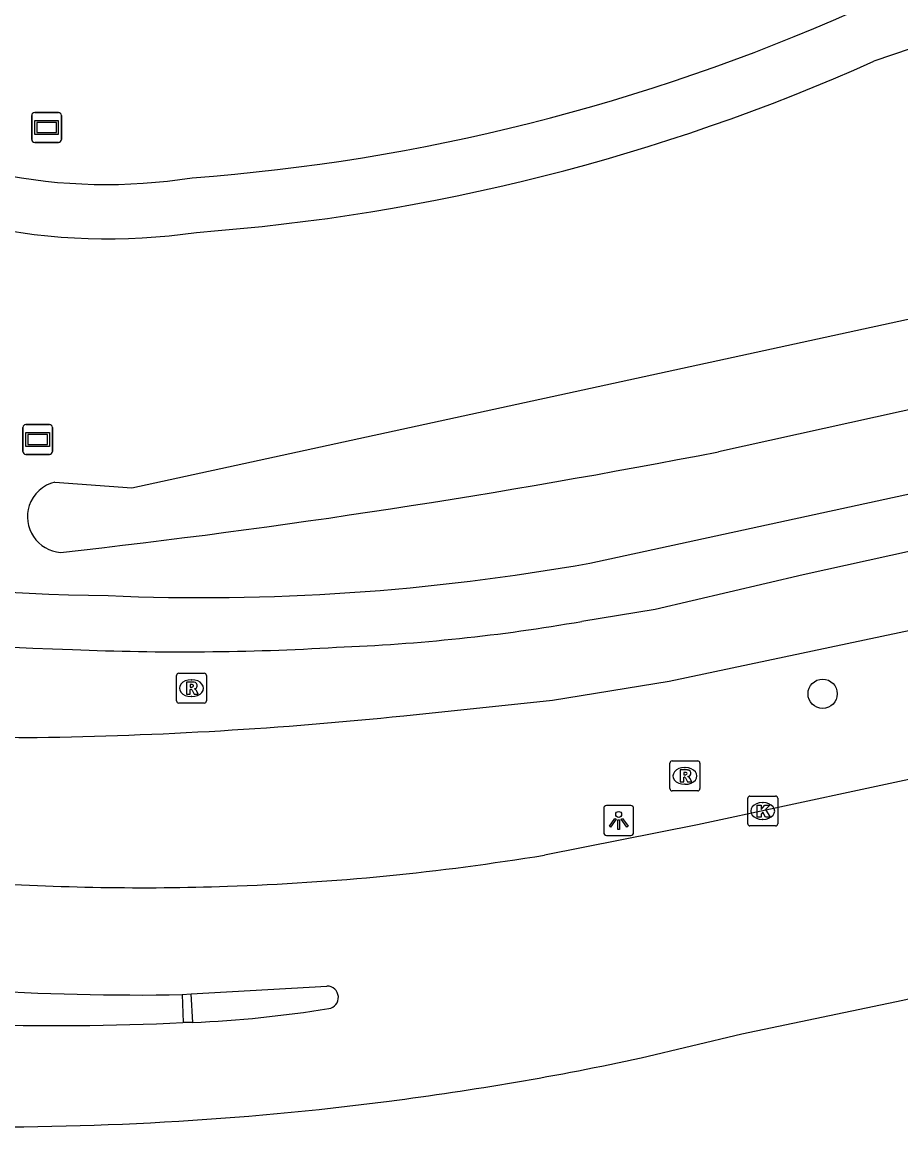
# Model space of a CAD drawing. Extents: x 159053 to 160041, y 380450 to 381422.
# Drawn here: x 159202.47 to 159231.84, y 380740.91 to 380777.85 of the extents above; entities that cross this region are included whole.
import ezdxf

# ---------------------------------------------------------------- set-up
doc = ezdxf.new("R2010")
doc.units = 0
for name, color, linetype in [('IMGEO_Boom', 7, 'Continuous'), ('IMGEO_Fietspad_gesloten', 7, 'Continuous'), ('IMGEO_Kolk', 7, 'Continuous'), ('IMGEO_Lichtpunt', 7, 'Continuous'), ('IMGEO_Rijbaan_lokaal_gesloten', 7, 'Continuous'), ('IMGEO_Rioolput', 7, 'Continuous'), ('IMGEO_Verkeerseiland_gesloten', 7, 'Continuous'), ('IMGEO_Verkeerseiland_open', 7, 'Continuous'), ('IMGEO_Verklikker', 7, 'Continuous'), ('IMGEO_Voetpad_open', 7, 'Continuous'), ('IMGEO_Waterloop', 7, 'Continuous')]:
    doc.layers.add(name, color=color, linetype=linetype)

msp = doc.modelspace()

# ---------------------------------------------------------------- linework, layer by layer
at = {"layer": 'IMGEO_Boom'}
msp.add_circle((159229.229, 380755.391), 0.489, dxfattribs=at)
at = {"layer": 'IMGEO_Fietspad_gesloten'}
for points in [[(159215.224, 380754.658), (159220.197, 380755.183), (159224.095, 380755.817), (159236.577, 380758.45), (159250.976, 380761.561), (159257.264, 380763.056), (159263.863, 380764.398)], [(159240.86, 380762.077), (159228.577, 380759.365), (159223.632, 380758.213), (159221.177, 380757.811)], [(159201.308, 380753.991), (159201.833, 380753.957), (159202.358, 380753.926), (159202.966, 380753.933)]]:
    msp.add_lwpolyline(points, dxfattribs=at)
for centre, radius, start, end in [((159206.036, 380831.934), 75.087, 252.29973, 268.56367), ((159210.616, 380818.702), 61.8, 272.18623, 279.83906), ((159207.81, 380844.457), 87.663, 267.61001, 273.37737), ((159201.019, 380890.833), 136.914, 270.81461, 275.95503)]:
    msp.add_arc(centre, radius, start, end, dxfattribs=at)
at = {"layer": 'IMGEO_Kolk'}
for p, q in [((159226.724, 380751.046), (159226.724, 380751.898)), ((159226.799, 380751.972), (159227.651, 380751.972)), ((159227.212, 380751.752), (159227.237, 380751.752)), ((159227.725, 380751.898), (159227.725, 380751.046)), ((159227.651, 380750.972), (159226.799, 380750.972)), ((159227.235, 380751.192), (159227.21, 380751.192))]:
    msp.add_line(p, q, dxfattribs=at)
for points in [[(159226.724, 380751.046), (159226.724, 380751.898)], [(159226.799, 380751.972), (159227.651, 380751.972)], [(159227.045, 380751.672), (159227.168, 380751.672), (159227.168, 380751.521), (159227.298, 380751.672), (159227.462, 380751.672), (159227.316, 380751.521), (159227.469, 380751.272), (159227.317, 380751.272), (159227.232, 380751.436), (159227.168, 380751.369), (159227.168, 380751.272), (159227.045, 380751.272), (159227.045, 380751.672)], [(159227.725, 380751.898), (159227.725, 380751.046)], [(159227.651, 380750.972), (159226.799, 380750.972)]]:
    msp.add_lwpolyline(points, dxfattribs=at)
for centre, start, end in [((159226.801, 380751.896), 91.552, 178.448), ((159226.801, 380751.896), 91.552, 178.448), ((159227.649, 380751.896), 1.552, 88.448), ((159227.649, 380751.896), 1.552, 88.448), ((159226.801, 380751.048), 181.552, 268.448), ((159226.801, 380751.048), 181.552, 268.448), ((159227.649, 380751.048), 271.552, 358.448), ((159227.649, 380751.048), 271.552, 358.448)]:
    msp.add_arc(centre, 0.0765, start, end, dxfattribs=at)
for centre, major_axis, ratio, start_param, end_param in [((159227.211, 380751.472), (-0.387, 0.002), 0.722429, 4.712389, 7.853982), ((159227.236, 380751.472), (-0.39, 0.002), 0.717154, 1.570796, 4.712389)]:
    msp.add_ellipse(centre, major_axis=major_axis, ratio=ratio, start_param=start_param, end_param=end_param, dxfattribs=at)
at = {"layer": 'IMGEO_Lichtpunt'}
for p, q in [((159221.911, 380751.56), (159221.911, 380750.753)), ((159221.911, 380751.56), (159221.911, 380750.753)), ((159222.813, 380751.655), (159222.005, 380751.655)), ((159222.813, 380751.655), (159222.005, 380751.655)), ((159222.907, 380750.753), (159222.907, 380751.56)), ((159222.907, 380750.753), (159222.907, 380751.56)), ((159222.005, 380750.659), (159222.813, 380750.659)), ((159222.005, 380750.659), (159222.813, 380750.659))]:
    msp.add_line(p, q, dxfattribs=at)
for points in [[(159222.285, 380751.224), (159222.324, 380751.196), (159222.136, 380750.934), (159222.098, 380750.961), (159222.285, 380751.224)], [(159222.387, 380751.176), (159222.434, 380751.176), (159222.434, 380750.854), (159222.387, 380750.854), (159222.387, 380751.176)], [(159222.497, 380751.196), (159222.535, 380751.223), (159222.722, 380750.961), (159222.683, 380750.933), (159222.497, 380751.196)]]:
    msp.add_lwpolyline(points, dxfattribs=at)
msp.add_circle((159222.41, 380751.358), 0.0994, dxfattribs=at)
for centre, start, end in [((159222.005, 380751.56), 90, 180), ((159222.005, 380751.56), 90, 180), ((159222.813, 380751.56), 0, 90), ((159222.813, 380751.56), 0, 90), ((159222.005, 380750.753), 180, 270), ((159222.005, 380750.753), 180, 270), ((159222.813, 380750.753), 270, 0), ((159222.813, 380750.753), 270, 360)]:
    msp.add_arc(centre, 0.0946, start, end, dxfattribs=at)
at = {"layer": 'IMGEO_Rijbaan_lokaal_gesloten'}
for points in [[(159265.764, 380759.746), (159225.045, 380751.009), (159219.931, 380750)], [(159223.158, 380743.217), (159226.529, 380744.028), (159231.908, 380745.154), (159233.625, 380745.533), (159241.475, 380747.19)], [(159208.119, 380745.363), (159212.656, 380745.618)], [(159207.822, 380745.334), (159208.119, 380745.363)], [(159208.17, 380744.402), (159207.846, 380744.399)]]:
    msp.add_lwpolyline(points, dxfattribs=at)
for centre, radius, start, end in [((159206.641, 380830.841), 81.927, 271.8801, 279.33558), ((159206.45, 380829.61), 80.702, 266.03294, 272.04429), ((159206.371, 380830.589), 85.268, 261.52841, 270.97534), ((159212.662, 380745.24), 0.378, 278.5887, 90.8502), ((159203.555, 380835.185), 90.887, 263.71459, 272.70584), ((159206.473, 380783.47), 39.104, 272.4867, 279.1889), ((159201.672, 380843.268), 102.332, 277.33343, 282.12022), ((159201.385, 380844.738), 103.827, 269.06897, 277.38693)]:
    msp.add_arc(centre, radius, start, end, dxfattribs=at)
at = {"layer": 'IMGEO_Rioolput'}
for p, q in [((159207.628, 380755.152), (159207.628, 380756.004)), ((159207.703, 380756.078), (159208.555, 380756.078)), ((159208.116, 380755.858), (159208.141, 380755.858)), ((159208.629, 380756.004), (159208.629, 380755.152)), ((159208.555, 380755.078), (159207.703, 380755.078)), ((159208.139, 380755.298), (159208.114, 380755.298)), ((159224.199, 380753.146), (159225.051, 380753.146)), ((159224.124, 380752.22), (159224.124, 380753.072)), ((159224.612, 380752.926), (159224.637, 380752.926)), ((159225.125, 380753.072), (159225.125, 380752.22)), ((159225.051, 380752.146), (159224.199, 380752.146)), ((159224.635, 380752.366), (159224.61, 380752.366))]:
    msp.add_line(p, q, dxfattribs=at)
for points in [[(159207.628, 380755.152), (159207.628, 380756.004)], [(159207.703, 380756.078), (159208.555, 380756.078)], [(159208.217, 380755.776), (159207.965, 380755.778), (159207.965, 380755.378)], [(159208.629, 380756.004), (159208.629, 380755.152)], [(159207.965, 380755.378), (159208.089, 380755.378), (159208.089, 380755.54), (159208.1, 380755.54)], [(159208.143, 380755.697), (159208.089, 380755.697), (159208.089, 380755.616)], [(159208.089, 380755.616), (159208.141, 380755.616)], [(159208.147, 380755.511), (159208.218, 380755.378), (159208.358, 380755.378), (159208.293, 380755.504)], [(159208.555, 380755.078), (159207.703, 380755.078)], [(159224.199, 380753.146), (159225.051, 380753.146)], [(159224.124, 380752.22), (159224.124, 380753.072)], [(159224.713, 380752.844), (159224.461, 380752.846), (159224.461, 380752.446)], [(159225.125, 380753.072), (159225.125, 380752.22)], [(159224.461, 380752.446), (159224.585, 380752.446), (159224.585, 380752.608), (159224.596, 380752.608)], [(159224.639, 380752.765), (159224.585, 380752.765), (159224.585, 380752.684)], [(159224.585, 380752.684), (159224.637, 380752.684)], [(159224.643, 380752.579), (159224.714, 380752.446), (159224.854, 380752.446), (159224.789, 380752.572)], [(159225.051, 380752.146), (159224.199, 380752.146)]]:
    msp.add_lwpolyline(points, dxfattribs=at)
for centre, radius, start, end in [((159207.705, 380756.002), 0.0765, 91.552, 178.448), ((159207.705, 380756.002), 0.0765, 91.552, 178.448), ((159208.216, 380755.666), 0.109, 350.3612, 89.416), ((159208.553, 380756.002), 0.0765, 1.552, 88.448), ((159208.553, 380756.002), 0.0765, 1.552, 88.448), ((159208.099, 380755.487), 0.0533, 26.0293, 88.6989), ((159208.125, 380755.805), 0.19, 274.7715, 282.9687), ((159208.149, 380755.601), 0.0964, 77.0061, 93.1865), ((159208.163, 380755.658), 0.0378, 276.6634, 79.6772), ((159208.214, 380755.666), 0.112, 277.5842, 350.9817), ((159208.198, 380755.451), 0.108, 29.5134, 73.7905), ((159207.705, 380755.154), 0.0765, 181.552, 268.448), ((159207.705, 380755.154), 0.0765, 181.552, 268.448), ((159208.553, 380755.154), 0.0765, 271.552, 358.448), ((159208.553, 380755.154), 0.0765, 271.552, 358.448), ((159224.201, 380753.07), 0.0765, 91.552, 178.448), ((159224.201, 380753.07), 0.0765, 91.552, 178.448), ((159225.049, 380753.07), 0.0765, 1.552, 88.448), ((159225.049, 380753.07), 0.0765, 1.552, 88.448), ((159224.712, 380752.734), 0.109, 350.3612, 89.416), ((159224.595, 380752.555), 0.0533, 26.0293, 88.6989), ((159224.621, 380752.873), 0.19, 274.7715, 282.9687), ((159224.645, 380752.669), 0.0964, 77.0061, 93.1865), ((159224.659, 380752.726), 0.0378, 276.6634, 79.6772), ((159224.71, 380752.734), 0.112, 277.5842, 350.9817), ((159224.694, 380752.519), 0.108, 29.5134, 73.7905), ((159224.201, 380752.222), 0.0765, 181.552, 268.448), ((159224.201, 380752.222), 0.0765, 181.552, 268.448), ((159225.049, 380752.222), 0.0765, 271.552, 358.448), ((159225.049, 380752.222), 0.0765, 271.552, 358.448)]:
    msp.add_arc(centre, radius, start, end, dxfattribs=at)
for centre, major_axis, ratio, start_param, end_param in [((159208.115, 380755.578), (-0.387, 0.002), 0.722429, 4.712389, 7.853982), ((159208.14, 380755.578), (-0.39, 0.002), 0.717154, 1.570796, 4.712389), ((159224.611, 380752.646), (-0.387, 0.002), 0.722429, 4.712389, 7.853982), ((159224.636, 380752.646), (-0.39, 0.002), 0.717154, 1.570796, 4.712389)]:
    msp.add_ellipse(centre, major_axis=major_axis, ratio=ratio, start_param=start_param, end_param=end_param, dxfattribs=at)
at = {"layer": 'IMGEO_Verkeerseiland_gesloten'}
msp.add_lwpolyline([(159207.822, 380745.334), (159207.846, 380744.399)], dxfattribs=at)
at = {"layer": 'IMGEO_Verkeerseiland_open'}
msp.add_lwpolyline([(159208.17, 380744.402), (159208.119, 380745.363)], dxfattribs=at)
at = {"layer": 'IMGEO_Verklikker'}
for p, q in [((159202.789, 380773.926), (159202.789, 380774.726)), ((159202.789, 380774.726), (159202.789, 380773.926)), ((159202.889, 380774.826), (159203.679, 380774.826)), ((159203.679, 380774.826), (159202.889, 380774.826)), ((159203.779, 380774.726), (159203.779, 380773.926)), ((159203.779, 380773.926), (159203.779, 380774.726)), ((159203.679, 380773.826), (159202.889, 380773.826)), ((159202.889, 380773.826), (159203.679, 380773.826)), ((159202.491, 380763.496), (159202.491, 380764.296)), ((159202.491, 380764.296), (159202.491, 380763.496)), ((159202.591, 380764.396), (159203.381, 380764.396)), ((159203.381, 380764.396), (159202.591, 380764.396)), ((159203.481, 380764.296), (159203.481, 380763.496)), ((159203.481, 380763.496), (159203.481, 380764.296)), ((159203.381, 380763.396), (159202.591, 380763.396)), ((159202.591, 380763.396), (159203.381, 380763.396))]:
    msp.add_line(p, q, dxfattribs=at)
for points in [[(159202.89, 380774.558), (159203.678, 380774.558), (159203.678, 380774.094), (159202.89, 380774.094), (159202.89, 380774.558)], [(159202.955, 380774.493), (159202.955, 380774.159), (159203.613, 380774.159), (159203.613, 380774.493), (159202.955, 380774.493)], [(159202.592, 380764.128), (159203.38, 380764.128), (159203.38, 380763.664), (159202.592, 380763.664), (159202.592, 380764.128)], [(159202.657, 380764.063), (159202.657, 380763.729), (159203.315, 380763.729), (159203.315, 380764.063), (159202.657, 380764.063)]]:
    msp.add_lwpolyline(points, dxfattribs=at)
for centre, start, end in [((159202.889, 380774.726), 90, 180), ((159202.889, 380774.726), 90, 180), ((159203.679, 380774.726), 0, 90), ((159203.679, 380774.726), 360, 90), ((159202.889, 380773.926), 180, 270), ((159202.889, 380773.926), 180, 270), ((159203.679, 380773.926), 270, 0), ((159203.679, 380773.926), 270, 0), ((159202.591, 380764.296), 90, 180), ((159202.591, 380764.296), 90, 180), ((159203.381, 380764.296), 0, 90), ((159203.381, 380764.296), 360, 90), ((159202.591, 380763.496), 180, 270), ((159202.591, 380763.496), 180, 270), ((159203.381, 380763.496), 270, 0), ((159203.381, 380763.496), 270, 0)]:
    msp.add_arc(centre, 0.1, start, end, dxfattribs=at)
at = {"layer": 'IMGEO_Voetpad_open'}
msp.add_lwpolyline([(159221.451, 380759.762), (159240.908, 380763.979), (159241.388, 380764.162), (159241.839, 380764.36)], dxfattribs=at)
for centre, radius, start, end in [((159274.059, 380652.272), 131.534, 99.98701, 109.13594), ((159203.263, 380838.764), 66.3, 274.22711, 294.02219), ((159203.283, 380838.351), 67.718, 274.24162, 294.1057), ((159205.279, 380790.639), 18.221, 237.9122, 279.0643), ((159205.34, 380790.786), 20.185, 237.3477, 278.4102), ((159206.135, 380828.432), 69.763, 251.98657, 269.34998), ((159208.478, 380832.041), 73.434, 267.55364, 280.17509)]:
    msp.add_arc(centre, radius, start, end, dxfattribs=at)
at = {"layer": 'IMGEO_Waterloop'}
for points in [[(159203.563, 380762.47), (159206.134, 380762.274), (159239.111, 380769.439)], [(159238.914, 380766.387), (159225.746, 380763.484)]]:
    msp.add_lwpolyline(points, dxfattribs=at)
for centre, radius, start, end in [((159173.412, 381031.782), 273.354, 276.37173, 281.03759), ((159203.844, 380761.306), 1.198, 103.576, 161.6869), ((159203.843, 380761.308), 1.196, 161.7756, 265.4524)]:
    msp.add_arc(centre, radius, start, end, dxfattribs=at)

doc.saveas('drawing.dxf')
